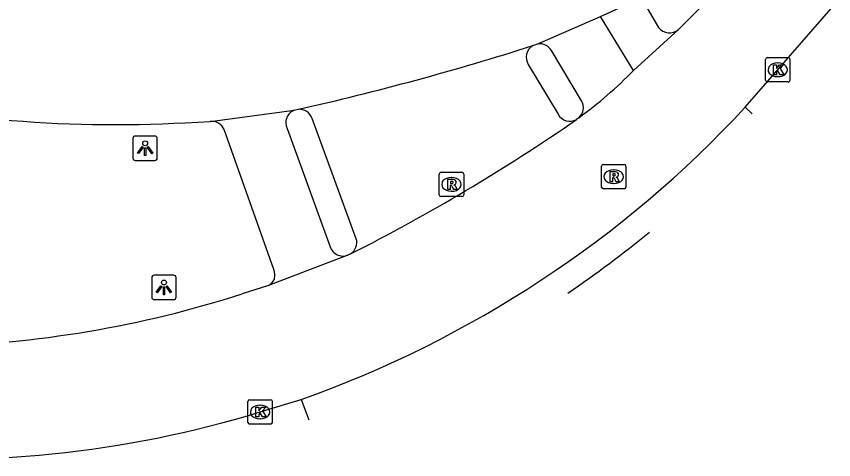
# Model space of a CAD drawing. Extents: x 159489 to 160304, y 383826 to 384530.
# Drawn here: x 160113.12 to 160146.63, y 383826.35 to 383844.55 of the extents above; entities that cross this region are included whole.
import ezdxf

# ---------------------------------------------------------------- set-up
doc = ezdxf.new("R2010")
doc.units = 0
for name, color, linetype in [('IMGEO_Berm_open', 7, 'Continuous'), ('IMGEO_Fietspad_gesloten', 7, 'Continuous'), ('IMGEO_Kolk', 7, 'Continuous'), ('IMGEO_Lichtpunt', 7, 'Continuous'), ('IMGEO_Rijbaan_lokaal_gesloten', 7, 'Continuous'), ('IMGEO_Rioolput', 7, 'Continuous'), ('IMGEO_Voetpad_open', 7, 'Continuous')]:
    doc.layers.add(name, color=color, linetype=linetype)

msp = doc.modelspace()

# ---------------------------------------------------------------- linework, layer by layer
at = {"layer": 'IMGEO_Berm_open'}
for points in [[(160143.286, 383840.549), (160143.008, 383840.818)], [(160124.795, 383828.824), (160125.113, 383827.986)]]:
    msp.add_lwpolyline(points, dxfattribs=at)
msp.add_arc((160109.333, 383872.092), 47.013, 304.1648, 309.2614, dxfattribs=at)
at = {"layer": 'IMGEO_Fietspad_gesloten'}
for points in [[(160138.432, 383842.326), (160137.073, 383844.544)], [(160136.297, 383841.082), (160135.064, 383843.143)], [(160123.675, 383834.16), (160121.639, 383839.896)], [(160124.222, 383839.948), (160125.988, 383835.092)]]:
    msp.add_lwpolyline(points, dxfattribs=at)
for centre, radius, start, end in [((160134.581, 383842.865), 0.557, 29.9181, 98.5829), ((160135.816, 383840.8), 0.557, 312.1402, 30.3551), ((160124.72, 383840.182), 0.55, 111.5345, 205.1281), ((160121.132, 383839.691), 0.547, 22.001, 96.8406), ((160126.52, 383835.271), 0.561, 198.5676, 290.7131), ((160123.23, 383833.937), 0.498, 297.923, 26.6127)]:
    msp.add_arc(centre, radius, start, end, dxfattribs=at)
at = {"layer": 'IMGEO_Kolk'}
for p, q in [((160143.843, 383841.926), (160143.843, 383842.778)), ((160143.918, 383842.852), (160144.77, 383842.852)), ((160144.844, 383842.778), (160144.844, 383841.926)), ((160144.331, 383842.632), (160144.356, 383842.632)), ((160144.354, 383842.072), (160144.329, 383842.072)), ((160144.77, 383841.852), (160143.918, 383841.852)), ((160122.617, 383827.884), (160122.617, 383828.736)), ((160122.692, 383828.81), (160123.544, 383828.81)), ((160123.618, 383828.736), (160123.618, 383827.884)), ((160123.105, 383828.59), (160123.13, 383828.59)), ((160123.128, 383828.03), (160123.103, 383828.03)), ((160123.544, 383827.81), (160122.692, 383827.81))]:
    msp.add_line(p, q, dxfattribs=at)
for points in [[(160143.843, 383841.926), (160143.843, 383842.778)], [(160143.918, 383842.852), (160144.77, 383842.852)], [(160144.844, 383842.778), (160144.844, 383841.926)], [(160144.164, 383842.552), (160144.287, 383842.552), (160144.287, 383842.401), (160144.417, 383842.552), (160144.581, 383842.552), (160144.435, 383842.401), (160144.588, 383842.152), (160144.436, 383842.152), (160144.351, 383842.316), (160144.287, 383842.249), (160144.287, 383842.152), (160144.164, 383842.152), (160144.164, 383842.552)], [(160144.77, 383841.852), (160143.918, 383841.852)], [(160122.617, 383827.884), (160122.617, 383828.736)], [(160122.692, 383828.81), (160123.544, 383828.81)], [(160123.618, 383828.736), (160123.618, 383827.884)], [(160122.938, 383828.51), (160123.061, 383828.51), (160123.061, 383828.359), (160123.191, 383828.51), (160123.355, 383828.51), (160123.209, 383828.359), (160123.362, 383828.11), (160123.21, 383828.11), (160123.125, 383828.274), (160123.061, 383828.207), (160123.061, 383828.11), (160122.938, 383828.11), (160122.938, 383828.51)], [(160123.544, 383827.81), (160122.692, 383827.81)]]:
    msp.add_lwpolyline(points, dxfattribs=at)
for centre, start, end in [((160143.92, 383842.776), 91.552, 178.448), ((160143.92, 383842.776), 91.552, 178.448), ((160144.768, 383842.776), 1.552, 88.448), ((160144.768, 383842.776), 1.552, 88.448), ((160143.92, 383841.928), 181.552, 268.448), ((160143.92, 383841.928), 181.552, 268.448), ((160144.768, 383841.928), 271.552, 358.448), ((160144.768, 383841.928), 271.552, 358.448), ((160122.694, 383828.734), 91.552, 178.448), ((160122.694, 383828.734), 91.552, 178.448), ((160123.542, 383828.734), 1.552, 88.448), ((160123.542, 383828.734), 1.552, 88.448), ((160122.694, 383827.886), 181.552, 268.448), ((160122.694, 383827.886), 181.552, 268.448), ((160123.542, 383827.886), 271.552, 358.448), ((160123.542, 383827.886), 271.552, 358.448)]:
    msp.add_arc(centre, 0.0765, start, end, dxfattribs=at)
for centre, major_axis, ratio, start_param, end_param in [((160144.33, 383842.352), (-0.387, 0.002), 0.722429, 4.712389, 7.853982), ((160144.355, 383842.352), (-0.39, 0.002), 0.717154, 1.570796, 4.712389), ((160123.104, 383828.31), (-0.387, 0.002), 0.722429, 4.712389, 7.853982), ((160123.129, 383828.31), (-0.39, 0.002), 0.717154, 1.570796, 4.712389)]:
    msp.add_ellipse(centre, major_axis=major_axis, ratio=ratio, start_param=start_param, end_param=end_param, dxfattribs=at)
at = {"layer": 'IMGEO_Lichtpunt'}
for p, q in [((160117.903, 383839.537), (160117.903, 383838.73)), ((160117.903, 383839.537), (160117.903, 383838.73)), ((160118.805, 383839.632), (160117.997, 383839.632)), ((160118.805, 383839.632), (160117.997, 383839.632)), ((160118.899, 383838.73), (160118.899, 383839.537)), ((160118.899, 383838.73), (160118.899, 383839.537)), ((160117.997, 383838.636), (160118.805, 383838.636)), ((160117.997, 383838.636), (160118.805, 383838.636)), ((160118.674, 383833.825), (160118.674, 383833.018)), ((160118.674, 383833.825), (160118.674, 383833.018)), ((160119.576, 383833.92), (160118.768, 383833.92)), ((160119.576, 383833.92), (160118.768, 383833.92)), ((160119.67, 383833.018), (160119.67, 383833.825)), ((160119.67, 383833.018), (160119.67, 383833.825)), ((160118.768, 383832.924), (160119.576, 383832.924)), ((160118.768, 383832.924), (160119.576, 383832.924))]:
    msp.add_line(p, q, dxfattribs=at)
for points in [[(160118.277, 383839.201), (160118.316, 383839.173), (160118.128, 383838.911), (160118.09, 383838.938), (160118.277, 383839.201)], [(160118.379, 383839.153), (160118.426, 383839.153), (160118.426, 383838.831), (160118.379, 383838.831), (160118.379, 383839.153)], [(160118.489, 383839.173), (160118.527, 383839.2), (160118.714, 383838.938), (160118.675, 383838.91), (160118.489, 383839.173)], [(160119.048, 383833.489), (160119.087, 383833.461), (160118.899, 383833.199), (160118.861, 383833.226), (160119.048, 383833.489)], [(160119.15, 383833.441), (160119.197, 383833.441), (160119.197, 383833.119), (160119.15, 383833.119), (160119.15, 383833.441)], [(160119.26, 383833.461), (160119.298, 383833.488), (160119.485, 383833.226), (160119.446, 383833.198), (160119.26, 383833.461)]]:
    msp.add_lwpolyline(points, dxfattribs=at)
for centre in [(160118.402, 383839.335), (160119.173, 383833.623)]:
    msp.add_circle(centre, 0.0994, dxfattribs=at)
for centre, start, end in [((160117.997, 383839.537), 90, 180), ((160117.997, 383839.537), 90, 180), ((160118.805, 383839.537), 0, 90), ((160118.805, 383839.537), 0, 90), ((160117.997, 383838.73), 180, 270), ((160117.997, 383838.73), 180, 270), ((160118.805, 383838.73), 270, 0), ((160118.805, 383838.73), 270, 360), ((160118.768, 383833.825), 90, 180), ((160118.768, 383833.825), 90, 180), ((160119.576, 383833.825), 0, 90), ((160119.576, 383833.825), 0, 90), ((160118.768, 383833.018), 180, 270), ((160118.768, 383833.018), 180, 270), ((160119.576, 383833.018), 270, 0), ((160119.576, 383833.018), 270, 360)]:
    msp.add_arc(centre, 0.0946, start, end, dxfattribs=at)
at = {"layer": 'IMGEO_Rijbaan_lokaal_gesloten'}
for points in [[(160142.514, 383846.243), (160140.269, 383844.003)], [(160137.073, 383844.544), (160139.077, 383845.474)], [(160143.008, 383840.818), (160146.634, 383844.98)], [(160134.498, 383843.416), (160137.073, 383844.544)], [(160140.269, 383844.003), (160138.432, 383842.326)], [(160134.299, 383843.345), (160134.498, 383843.416)], [(160134.111, 383842.576), (160135.332, 383840.529)], [(160121.067, 383840.234), (160124.518, 383840.693)], [(160124.518, 383840.693), (160124.687, 383840.731)], [(160127.059, 383835.42), (160125.245, 383840.354)], [(160136.19, 383840.387), (160136.094, 383840.318)], [(160120.06, 383840.182), (160121.067, 383840.234)], [(160126.718, 383834.746), (160123.463, 383833.497)], [(160126.818, 383834.796), (160126.718, 383834.746)], [(160123.463, 383833.497), (160122.388, 383833.158)], [(160123.118, 383828.31), (160124.795, 383828.824)]]:
    msp.add_lwpolyline(points, dxfattribs=at)
for centre, radius, start, end in [((160099.89, 383950.891), 112.916, 282.68571, 287.74179), ((160134.584, 383842.868), 0.555, 120.8134, 211.711), ((160125.618, 383854.877), 17.936, 306.1152, 315.5947), ((160124.722, 383840.182), 0.551, 18.2535, 93.6584), ((160109.594, 383871.732), 45.521, 289.5075, 317.2256), ((160135.817, 383840.799), 0.555, 209.1016, 299.9433), ((160117.18, 383891.744), 51.643, 264.7413, 273.1967), ((160092.22, 383903.466), 76.894, 296.74009, 304.79056), ((160126.52, 383835.27), 0.56, 302.1751, 15.59), ((160108.469, 383876.536), 45.557, 271.3857, 287.7897), ((160110.005, 383871.257), 44.904, 264.753, 286.9784)]:
    msp.add_arc(centre, radius, start, end, dxfattribs=at)
at = {"layer": 'IMGEO_Rioolput'}
for p, q in [((160137.116, 383837.542), (160137.116, 383838.394)), ((160137.191, 383838.468), (160138.043, 383838.468)), ((160138.117, 383838.394), (160138.117, 383837.542)), ((160130.463, 383837.223), (160130.463, 383838.075)), ((160130.538, 383838.149), (160131.39, 383838.149)), ((160131.464, 383838.075), (160131.464, 383837.223)), ((160137.604, 383838.248), (160137.629, 383838.248)), ((160130.951, 383837.929), (160130.976, 383837.929)), ((160137.627, 383837.688), (160137.602, 383837.688)), ((160130.974, 383837.369), (160130.949, 383837.369)), ((160138.043, 383837.468), (160137.191, 383837.468)), ((160131.39, 383837.149), (160130.538, 383837.149))]:
    msp.add_line(p, q, dxfattribs=at)
for points in [[(160137.116, 383837.542), (160137.116, 383838.394)], [(160137.191, 383838.468), (160138.043, 383838.468)], [(160138.117, 383838.394), (160138.117, 383837.542)], [(160130.463, 383837.223), (160130.463, 383838.075)], [(160130.538, 383838.149), (160131.39, 383838.149)], [(160131.464, 383838.075), (160131.464, 383837.223)], [(160137.705, 383838.166), (160137.453, 383838.168), (160137.453, 383837.768)], [(160137.631, 383838.087), (160137.577, 383838.087), (160137.577, 383838.006)], [(160137.577, 383838.006), (160137.629, 383838.006)], [(160131.052, 383837.847), (160130.8, 383837.849), (160130.8, 383837.449)], [(160130.978, 383837.768), (160130.924, 383837.768), (160130.924, 383837.687)], [(160130.924, 383837.687), (160130.976, 383837.687)], [(160137.453, 383837.768), (160137.577, 383837.768), (160137.577, 383837.93), (160137.588, 383837.93)], [(160137.635, 383837.901), (160137.706, 383837.768), (160137.846, 383837.768), (160137.781, 383837.894)], [(160130.8, 383837.449), (160130.924, 383837.449), (160130.924, 383837.611), (160130.935, 383837.611)], [(160130.982, 383837.582), (160131.053, 383837.449), (160131.193, 383837.449), (160131.128, 383837.575)], [(160138.043, 383837.468), (160137.191, 383837.468)], [(160131.39, 383837.149), (160130.538, 383837.149)]]:
    msp.add_lwpolyline(points, dxfattribs=at)
for centre, radius, start, end in [((160137.193, 383838.392), 0.0765, 91.552, 178.448), ((160137.193, 383838.392), 0.0765, 91.552, 178.448), ((160138.041, 383838.392), 0.0765, 1.552, 88.448), ((160138.041, 383838.392), 0.0765, 1.552, 88.448), ((160130.54, 383838.073), 0.0765, 91.552, 178.448), ((160130.54, 383838.073), 0.0765, 91.552, 178.448), ((160131.388, 383838.073), 0.0765, 1.552, 88.448), ((160131.388, 383838.073), 0.0765, 1.552, 88.448), ((160137.613, 383838.195), 0.19, 274.7715, 282.9687), ((160137.637, 383837.991), 0.0964, 77.0061, 93.1865), ((160137.651, 383838.048), 0.0378, 276.6634, 79.6772), ((160137.704, 383838.056), 0.109, 350.3612, 89.416), ((160137.702, 383838.056), 0.112, 277.5842, 350.9817), ((160130.96, 383837.876), 0.19, 274.7715, 282.9687), ((160130.984, 383837.672), 0.0964, 77.0061, 93.1865), ((160130.998, 383837.729), 0.0378, 276.6634, 79.6772), ((160131.051, 383837.737), 0.109, 350.3612, 89.416), ((160131.049, 383837.737), 0.112, 277.5842, 350.9817), ((160137.587, 383837.877), 0.0533, 26.0293, 88.6989), ((160137.686, 383837.841), 0.108, 29.5134, 73.7905), ((160130.934, 383837.558), 0.0533, 26.0293, 88.6989), ((160131.033, 383837.522), 0.108, 29.5134, 73.7905), ((160137.193, 383837.544), 0.0765, 181.552, 268.448), ((160137.193, 383837.544), 0.0765, 181.552, 268.448), ((160138.041, 383837.544), 0.0765, 271.552, 358.448), ((160138.041, 383837.544), 0.0765, 271.552, 358.448), ((160130.54, 383837.225), 0.0765, 181.552, 268.448), ((160130.54, 383837.225), 0.0765, 181.552, 268.448), ((160131.388, 383837.225), 0.0765, 271.552, 358.448), ((160131.388, 383837.225), 0.0765, 271.552, 358.448)]:
    msp.add_arc(centre, radius, start, end, dxfattribs=at)
for centre, major_axis, ratio, start_param, end_param in [((160137.603, 383837.968), (-0.387, 0.002), 0.722429, 4.712389, 7.853982), ((160137.628, 383837.968), (-0.39, 0.002), 0.717154, 1.570796, 4.712389), ((160130.95, 383837.649), (-0.387, 0.002), 0.722429, 4.712389, 7.853982), ((160130.975, 383837.649), (-0.39, 0.002), 0.717154, 1.570796, 4.712389)]:
    msp.add_ellipse(centre, major_axis=major_axis, ratio=ratio, start_param=start_param, end_param=end_param, dxfattribs=at)
at = {"layer": 'IMGEO_Voetpad_open'}
msp.add_lwpolyline([(160138.992, 383844.876), (160139.459, 383844.085)], dxfattribs=at)
msp.add_arc((160139.902, 383844.419), 0.555, 217.0032, 311.4355, dxfattribs=at)

doc.saveas('drawing.dxf')
